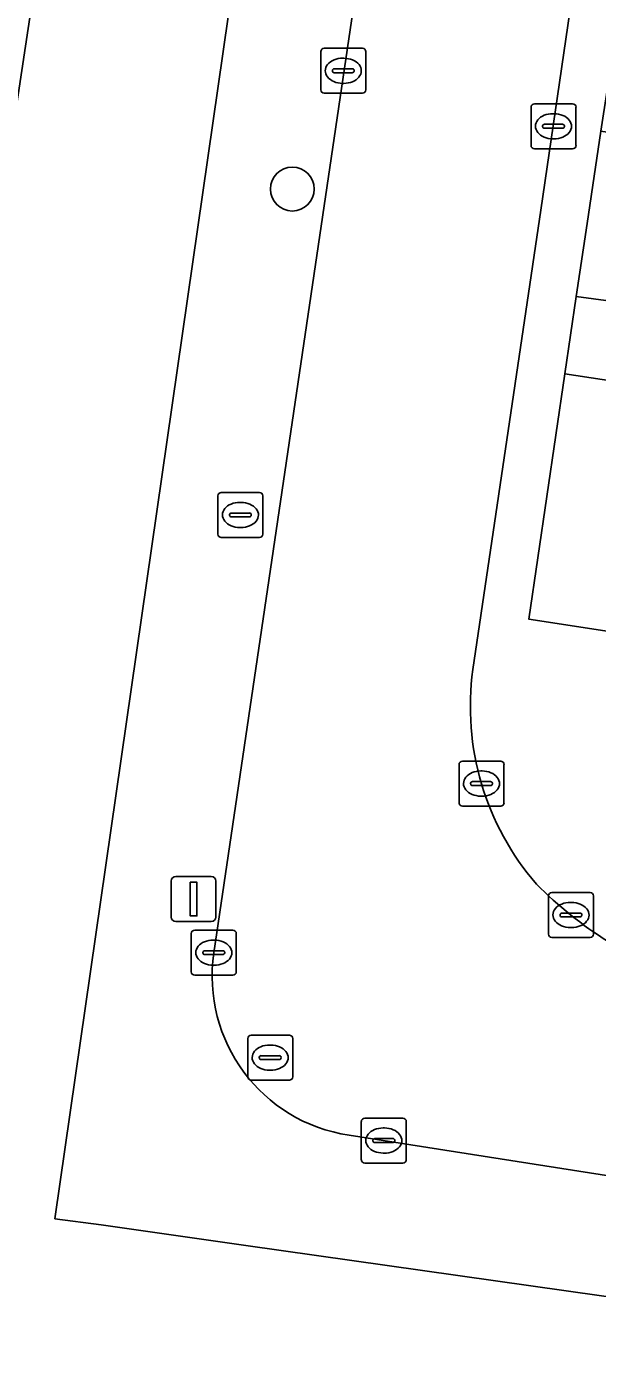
# Model space of a CAD drawing. Extents: x 163008 to 163854, y 382777 to 383982.
# Drawn here: x 163522.53 to 163535.22, y 383346.67 to 383376.49 of the extents above; entities that cross this region are included whole.
import ezdxf

# ---------------------------------------------------------------- set-up
doc = ezdxf.new("R2010")
doc.units = 0
for name, color, linetype in [('IMGEO_Boom', 7, 'Continuous'), ('IMGEO_Brandkraan', 7, 'Continuous'), ('IMGEO_Erf', 7, 'Continuous'), ('IMGEO_Groenvoorziening', 7, 'Continuous'), ('IMGEO_Kolk', 7, 'Continuous'), ('IMGEO_Lichtmast', 7, 'Continuous'), ('IMGEO_Pand', 7, 'Continuous'), ('IMGEO_Rijbaan_lokaal_open', 7, 'Continuous'), ('IMGEO_Rioolput', 7, 'Continuous'), ('IMGEO_Voetpad_open', 7, 'Continuous')]:
    doc.layers.add(name, color=color, linetype=linetype)

msp = doc.modelspace()

# ---------------------------------------------------------------- linework, layer by layer
at = {"layer": 'IMGEO_Boom'}
msp.add_circle((163528.434, 383372.877), 0.489, dxfattribs=at)
at = {"layer": 'IMGEO_Brandkraan'}
for p, q in [((163526.779, 383365.201), (163526.779, 383366.053)), ((163526.854, 383366.127), (163527.706, 383366.127)), ((163527.78, 383366.053), (163527.78, 383365.201)), ((163527.267, 383365.907), (163527.292, 383365.907)), ((163527.038, 383365.621), (163527.038, 383365.633)), ((163527.476, 383365.584), (163527.078, 383365.584)), ((163527.081, 383365.67), (163527.479, 383365.67)), ((163527.522, 383365.633), (163527.522, 383365.621)), ((163527.29, 383365.347), (163527.265, 383365.347)), ((163527.706, 383365.127), (163526.854, 383365.127))]:
    msp.add_line(p, q, dxfattribs=at)
for points in [[(163526.779, 383365.201), (163526.779, 383366.053)], [(163526.854, 383366.127), (163527.706, 383366.127)], [(163527.78, 383366.053), (163527.78, 383365.201)], [(163527.706, 383365.127), (163526.854, 383365.127)]]:
    msp.add_lwpolyline(points, dxfattribs=at)
for centre, radius, start, end in [((163526.856, 383366.051), 0.0765, 91.552, 178.448), ((163526.856, 383366.051), 0.0765, 91.552, 178.448), ((163527.704, 383366.051), 0.0765, 1.552, 88.448), ((163527.704, 383366.051), 0.0765, 1.552, 88.448), ((163527.078, 383365.63), 0.0403, 85.8775, 175.7526), ((163527.075, 383365.62), 0.0366, 178.938, 274.7102), ((163527.479, 383365.627), 0.043, 264.8664, 352.4533), ((163527.483, 383365.632), 0.0386, 1.7309, 96.639), ((163526.856, 383365.203), 0.0765, 181.552, 268.448), ((163526.856, 383365.203), 0.0765, 181.552, 268.448), ((163527.704, 383365.203), 0.0765, 271.552, 358.448), ((163527.704, 383365.203), 0.0765, 271.552, 358.448)]:
    msp.add_arc(centre, radius, start, end, dxfattribs=at)
for centre, major_axis, ratio, start_param, end_param in [((163527.266, 383365.627), (-0.387, 0.002), 0.722429, 4.712389, 7.853982), ((163527.291, 383365.627), (-0.39, 0.002), 0.717154, 1.570796, 4.712389)]:
    msp.add_ellipse(centre, major_axis=major_axis, ratio=ratio, start_param=start_param, end_param=end_param, dxfattribs=at)
at = {"layer": 'IMGEO_Erf'}
for points in [[(163555.079, 383345.463), (163527.402, 383349.379), (163524.18, 383349.835), (163523.152, 383349.971), (163529.503, 383394.045), (163530.087, 383399.435), (163532.19, 383413.413)], [(163484.677, 383366.661), (163498.621, 383364.568), (163498.946, 383366.741), (163498.749, 383366.769), (163500, 383375.113), (163508.347, 383373.862), (163508.305, 383373.585), (163510.93, 383373.191), (163514.735, 383398.287), (163517.857, 383397.815), (163518.035, 383398.995), (163518.415, 383398.935), (163518.314, 383398.292), (163526.82, 383396.955), (163526.961, 383397.853), (163527.217, 383397.812), (163527.035, 383396.656), (163525.636, 383396.867), (163520.38, 383362.082), (163522.025, 383361.834), (163519.943, 383348.057), (163500, 383351.047), (163485.45, 383353.229)]]:
    msp.add_lwpolyline(points, dxfattribs=at)
at = {"layer": 'IMGEO_Groenvoorziening'}
for points in [[(163534.754, 383370.484), (163547.524, 383368.768), (163546.479, 383370.465), (163545.136, 383372.645), (163535.302, 383374.167), (163535.178, 383373.362), (163534.993, 383372.108)], [(163534.501, 383368.764), (163548.867, 383366.588), (163547.524, 383368.768), (163534.754, 383370.484)], [(163534.501, 383368.764), (163533.697, 383363.311), (163552.679, 383360.398), (163548.867, 383366.588)]]:
    msp.add_lwpolyline(points, close=True, dxfattribs=at)
at = {"layer": 'IMGEO_Kolk'}
for p, q in [((163529.068, 383375.081), (163529.068, 383375.933)), ((163529.143, 383376.007), (163529.995, 383376.007)), ((163530.069, 383375.933), (163530.069, 383375.081)), ((163529.556, 383375.787), (163529.581, 383375.787)), ((163529.327, 383375.501), (163529.327, 383375.513)), ((163529.765, 383375.464), (163529.367, 383375.464)), ((163529.37, 383375.55), (163529.768, 383375.55)), ((163529.811, 383375.513), (163529.811, 383375.501)), ((163529.995, 383375.007), (163529.143, 383375.007)), ((163529.579, 383375.227), (163529.554, 383375.227)), ((163533.746, 383373.847), (163533.746, 383374.699)), ((163533.821, 383374.773), (163534.673, 383374.773)), ((163534.747, 383374.699), (163534.747, 383373.847)), ((163534.234, 383374.553), (163534.259, 383374.553)), ((163534.005, 383374.267), (163534.005, 383374.279)), ((163534.443, 383374.23), (163534.045, 383374.23)), ((163534.048, 383374.316), (163534.446, 383374.316)), ((163534.489, 383374.279), (163534.489, 383374.267)), ((163534.257, 383373.993), (163534.232, 383373.993)), ((163534.673, 383373.773), (163533.821, 383373.773)), ((163532.219, 383360.152), (163533.071, 383360.152)), ((163532.144, 383359.226), (163532.144, 383360.078)), ((163532.632, 383359.932), (163532.657, 383359.932)), ((163533.145, 383360.078), (163533.145, 383359.226)), ((163532.403, 383359.646), (163532.403, 383359.658)), ((163532.841, 383359.609), (163532.443, 383359.609)), ((163532.446, 383359.695), (163532.844, 383359.695)), ((163532.887, 383359.658), (163532.887, 383359.646)), ((163532.655, 383359.372), (163532.63, 383359.372)), ((163533.071, 383359.152), (163532.219, 383359.152)), ((163534.135, 383356.303), (163534.135, 383357.155)), ((163534.21, 383357.229), (163535.062, 383357.229)), ((163535.136, 383357.155), (163535.136, 383356.303)), ((163534.623, 383357.009), (163534.648, 383357.009)), ((163534.394, 383356.723), (163534.394, 383356.735)), ((163534.832, 383356.686), (163534.434, 383356.686)), ((163534.437, 383356.772), (163534.835, 383356.772)), ((163534.878, 383356.735), (163534.878, 383356.723)), ((163526.186, 383355.464), (163526.186, 383356.316)), ((163526.261, 383356.39), (163527.113, 383356.39)), ((163527.187, 383356.316), (163527.187, 383355.464)), ((163535.062, 383356.229), (163534.21, 383356.229)), ((163534.646, 383356.449), (163534.621, 383356.449)), ((163526.488, 383355.933), (163526.886, 383355.933)), ((163526.674, 383356.17), (163526.699, 383356.17)), ((163526.445, 383355.884), (163526.445, 383355.896)), ((163526.883, 383355.847), (163526.485, 383355.847)), ((163526.929, 383355.896), (163526.929, 383355.884)), ((163527.113, 383355.39), (163526.261, 383355.39)), ((163526.697, 383355.61), (163526.672, 383355.61)), ((163529.97, 383351.285), (163529.97, 383352.137)), ((163530.045, 383352.211), (163530.897, 383352.211)), ((163530.971, 383352.137), (163530.971, 383351.285)), ((163530.272, 383351.754), (163530.67, 383351.754)), ((163530.458, 383351.991), (163530.483, 383351.991)), ((163530.229, 383351.705), (163530.229, 383351.717)), ((163530.667, 383351.668), (163530.269, 383351.668)), ((163530.713, 383351.717), (163530.713, 383351.705)), ((163530.897, 383351.211), (163530.045, 383351.211)), ((163530.481, 383351.431), (163530.456, 383351.431))]:
    msp.add_line(p, q, dxfattribs=at)
for points in [[(163529.068, 383375.081), (163529.068, 383375.933)], [(163529.143, 383376.007), (163529.995, 383376.007)], [(163530.069, 383375.933), (163530.069, 383375.081)], [(163529.995, 383375.007), (163529.143, 383375.007)], [(163533.746, 383373.847), (163533.746, 383374.699)], [(163533.821, 383374.773), (163534.673, 383374.773)], [(163534.747, 383374.699), (163534.747, 383373.847)], [(163534.673, 383373.773), (163533.821, 383373.773)], [(163532.219, 383360.152), (163533.071, 383360.152)], [(163532.144, 383359.226), (163532.144, 383360.078)], [(163533.145, 383360.078), (163533.145, 383359.226)], [(163533.071, 383359.152), (163532.219, 383359.152)], [(163534.135, 383356.303), (163534.135, 383357.155)], [(163534.21, 383357.229), (163535.062, 383357.229)], [(163535.136, 383357.155), (163535.136, 383356.303)], [(163526.186, 383355.464), (163526.186, 383356.316)], [(163526.261, 383356.39), (163527.113, 383356.39)], [(163527.187, 383356.316), (163527.187, 383355.464)], [(163535.062, 383356.229), (163534.21, 383356.229)], [(163527.113, 383355.39), (163526.261, 383355.39)], [(163529.97, 383351.285), (163529.97, 383352.137)], [(163530.045, 383352.211), (163530.897, 383352.211)], [(163530.971, 383352.137), (163530.971, 383351.285)], [(163530.897, 383351.211), (163530.045, 383351.211)]]:
    msp.add_lwpolyline(points, dxfattribs=at)
for centre, radius, start, end in [((163529.145, 383375.931), 0.0765, 91.552, 178.448), ((163529.145, 383375.931), 0.0765, 91.552, 178.448), ((163529.993, 383375.931), 0.0765, 1.552, 88.448), ((163529.993, 383375.931), 0.0765, 1.552, 88.448), ((163529.367, 383375.51), 0.0403, 85.8775, 175.7526), ((163529.364, 383375.5), 0.0366, 178.938, 274.7102), ((163529.768, 383375.507), 0.043, 264.8664, 352.4533), ((163529.772, 383375.512), 0.0386, 1.7309, 96.639), ((163529.145, 383375.083), 0.0765, 181.552, 268.448), ((163529.145, 383375.083), 0.0765, 181.552, 268.448), ((163529.993, 383375.083), 0.0765, 271.552, 358.448), ((163529.993, 383375.083), 0.0765, 271.552, 358.448), ((163533.823, 383374.697), 0.0765, 91.552, 178.448), ((163533.823, 383374.697), 0.0765, 91.552, 178.448), ((163534.671, 383374.697), 0.0765, 1.552, 88.448), ((163534.671, 383374.697), 0.0765, 1.552, 88.448), ((163534.045, 383374.276), 0.0403, 85.8775, 175.7526), ((163534.042, 383374.266), 0.0366, 178.938, 274.7102), ((163534.446, 383374.273), 0.043, 264.8664, 352.4533), ((163534.45, 383374.278), 0.0386, 1.7309, 96.639), ((163533.823, 383373.849), 0.0765, 181.552, 268.448), ((163533.823, 383373.849), 0.0765, 181.552, 268.448), ((163534.671, 383373.849), 0.0765, 271.552, 358.448), ((163534.671, 383373.849), 0.0765, 271.552, 358.448), ((163532.221, 383360.076), 0.0765, 91.552, 178.448), ((163532.221, 383360.076), 0.0765, 91.552, 178.448), ((163533.069, 383360.076), 0.0765, 1.552, 88.448), ((163533.069, 383360.076), 0.0765, 1.552, 88.448), ((163532.443, 383359.655), 0.0403, 85.8775, 175.7526), ((163532.44, 383359.645), 0.0366, 178.938, 274.7102), ((163532.844, 383359.652), 0.043, 264.8664, 352.4533), ((163532.848, 383359.657), 0.0386, 1.7309, 96.639), ((163532.221, 383359.228), 0.0765, 181.552, 268.448), ((163532.221, 383359.228), 0.0765, 181.552, 268.448), ((163533.069, 383359.228), 0.0765, 271.552, 358.448), ((163533.069, 383359.228), 0.0765, 271.552, 358.448), ((163534.212, 383357.153), 0.0765, 91.552, 178.448), ((163534.212, 383357.153), 0.0765, 91.552, 178.448), ((163535.06, 383357.153), 0.0765, 1.552, 88.448), ((163535.06, 383357.153), 0.0765, 1.552, 88.448), ((163534.434, 383356.732), 0.0403, 85.8775, 175.7526), ((163534.431, 383356.722), 0.0366, 178.938, 274.7102), ((163534.835, 383356.729), 0.043, 264.8664, 352.4533), ((163534.839, 383356.734), 0.0386, 1.7309, 96.639), ((163526.263, 383356.314), 0.0765, 91.552, 178.448), ((163526.263, 383356.314), 0.0765, 91.552, 178.448), ((163527.111, 383356.314), 0.0765, 1.552, 88.448), ((163527.111, 383356.314), 0.0765, 1.552, 88.448), ((163534.212, 383356.305), 0.0765, 181.552, 268.448), ((163534.212, 383356.305), 0.0765, 181.552, 268.448), ((163535.06, 383356.305), 0.0765, 271.552, 358.448), ((163535.06, 383356.305), 0.0765, 271.552, 358.448), ((163526.485, 383355.893), 0.0403, 85.8775, 175.7526), ((163526.89, 383355.895), 0.0386, 1.7309, 96.639), ((163526.482, 383355.883), 0.0366, 178.938, 274.7102), ((163526.886, 383355.89), 0.043, 264.8664, 352.4533), ((163526.263, 383355.466), 0.0765, 181.552, 268.448), ((163526.263, 383355.466), 0.0765, 181.552, 268.448), ((163527.111, 383355.466), 0.0765, 271.552, 358.448), ((163527.111, 383355.466), 0.0765, 271.552, 358.448), ((163530.047, 383352.135), 0.0765, 91.552, 178.448), ((163530.047, 383352.135), 0.0765, 91.552, 178.448), ((163530.895, 383352.135), 0.0765, 1.552, 88.448), ((163530.895, 383352.135), 0.0765, 1.552, 88.448), ((163530.269, 383351.714), 0.0403, 85.8775, 175.7526), ((163530.674, 383351.716), 0.0386, 1.7309, 96.639), ((163530.266, 383351.704), 0.0366, 178.938, 274.7102), ((163530.67, 383351.711), 0.043, 264.8664, 352.4533), ((163530.047, 383351.287), 0.0765, 181.552, 268.448), ((163530.047, 383351.287), 0.0765, 181.552, 268.448), ((163530.895, 383351.287), 0.0765, 271.552, 358.448), ((163530.895, 383351.287), 0.0765, 271.552, 358.448)]:
    msp.add_arc(centre, radius, start, end, dxfattribs=at)
for centre, major_axis, ratio, start_param, end_param in [((163529.555, 383375.507), (-0.387, 0.002), 0.722429, 4.712389, 7.853982), ((163529.58, 383375.507), (-0.39, 0.002), 0.717154, 1.570796, 4.712389), ((163534.233, 383374.273), (-0.387, 0.002), 0.722429, 4.712389, 7.853982), ((163534.258, 383374.273), (-0.39, 0.002), 0.717154, 1.570796, 4.712389), ((163532.631, 383359.652), (-0.387, 0.002), 0.722429, 4.712389, 7.853982), ((163532.656, 383359.652), (-0.39, 0.002), 0.717154, 1.570796, 4.712389), ((163534.622, 383356.729), (-0.387, 0.002), 0.722429, 4.712389, 7.853982), ((163534.647, 383356.729), (-0.39, 0.002), 0.717154, 1.570796, 4.712389), ((163526.673, 383355.89), (-0.387, 0.002), 0.722429, 4.712389, 7.853982), ((163526.698, 383355.89), (-0.39, 0.002), 0.717154, 1.570796, 4.712389), ((163530.457, 383351.711), (-0.387, 0.002), 0.722429, 4.712389, 7.853982), ((163530.482, 383351.711), (-0.39, 0.002), 0.717154, 1.570796, 4.712389)]:
    msp.add_ellipse(centre, major_axis=major_axis, ratio=ratio, start_param=start_param, end_param=end_param, dxfattribs=at)
at = {"layer": 'IMGEO_Lichtmast'}
for p, q in [((163525.741, 383356.683), (163525.741, 383357.483)), ((163525.741, 383357.483), (163525.741, 383356.683)), ((163525.841, 383357.583), (163526.631, 383357.583)), ((163526.631, 383357.583), (163525.841, 383357.583)), ((163526.731, 383357.483), (163526.731, 383356.683)), ((163526.731, 383356.683), (163526.731, 383357.483)), ((163526.631, 383356.583), (163525.841, 383356.583)), ((163525.841, 383356.583), (163526.631, 383356.583))]:
    msp.add_line(p, q, dxfattribs=at)
msp.add_lwpolyline([(163526.161, 383357.458), (163526.311, 383357.458), (163526.311, 383356.708), (163526.161, 383356.708), (163526.161, 383357.458)], dxfattribs=at)
for centre, start, end in [((163525.841, 383357.483), 90, 180), ((163525.841, 383357.483), 90, 180), ((163526.631, 383357.483), 0, 90), ((163526.631, 383357.483), 360, 90), ((163525.841, 383356.683), 180, 270), ((163525.841, 383356.683), 180, 270), ((163526.631, 383356.683), 270, 0), ((163526.631, 383356.683), 270, 0)]:
    msp.add_arc(centre, 0.1, start, end, dxfattribs=at)
at = {"layer": 'IMGEO_Pand'}
msp.add_lwpolyline([(163485.45, 383353.229), (163500, 383351.047), (163519.943, 383348.057), (163522.025, 383361.834), (163520.38, 383362.082), (163525.636, 383396.867), (163527.035, 383396.656), (163527.217, 383397.812), (163526.961, 383397.853), (163526.82, 383396.955), (163518.314, 383398.292), (163518.415, 383398.935), (163518.035, 383398.995), (163517.857, 383397.815), (163514.735, 383398.287), (163510.93, 383373.191), (163508.305, 383373.585), (163508.347, 383373.862), (163500, 383375.113), (163498.749, 383366.769), (163498.946, 383366.741), (163498.621, 383364.568), (163484.677, 383366.661)], dxfattribs=at)
at = {"layer": 'IMGEO_Rijbaan_lokaal_open'}
for points in [[(163532.453, 383362.189), (163533.963, 383372.41), (163534.71, 383377.487), (163529.981, 383378.185), (163526.688, 383355.886)], [(163529.698, 383351.831), (163554.834, 383347.895), (163555.517, 383352.705), (163552.842, 383353.095), (163551.528, 383353.296), (163537.091, 383355.485)]]:
    msp.add_lwpolyline(points, dxfattribs=at)
for centre, radius, start, end in [((163538.432, 383361.364), 6.036, 172.1416, 220.8712), ((163540.206, 383363.692), 8.921, 224.7276, 237.874), ((163530.224, 383355.366), 3.574, 171.6323, 261.5402)]:
    msp.add_arc(centre, radius, start, end, dxfattribs=at)
at = {"layer": 'IMGEO_Rioolput'}
for p, q in [((163527.441, 383353.13), (163527.441, 383353.982)), ((163527.516, 383354.056), (163528.368, 383354.056)), ((163527.929, 383353.836), (163527.954, 383353.836)), ((163528.442, 383353.982), (163528.442, 383353.13)), ((163527.7, 383353.55), (163527.7, 383353.562)), ((163527.743, 383353.599), (163528.141, 383353.599)), ((163528.184, 383353.562), (163528.184, 383353.55)), ((163528.138, 383353.513), (163527.74, 383353.513)), ((163527.952, 383353.276), (163527.927, 383353.276)), ((163528.368, 383353.056), (163527.516, 383353.056))]:
    msp.add_line(p, q, dxfattribs=at)
for points in [[(163527.441, 383353.13), (163527.441, 383353.982)], [(163527.516, 383354.056), (163528.368, 383354.056)], [(163528.442, 383353.982), (163528.442, 383353.13)], [(163528.368, 383353.056), (163527.516, 383353.056)]]:
    msp.add_lwpolyline(points, dxfattribs=at)
for centre, radius, start, end in [((163527.518, 383353.98), 0.0765, 91.552, 178.448), ((163527.518, 383353.98), 0.0765, 91.552, 178.448), ((163528.366, 383353.98), 0.0765, 1.552, 88.448), ((163528.366, 383353.98), 0.0765, 1.552, 88.448), ((163527.74, 383353.559), 0.0403, 85.8775, 175.7526), ((163527.737, 383353.549), 0.0366, 178.938, 274.7102), ((163528.141, 383353.556), 0.043, 264.8664, 352.4533), ((163528.145, 383353.561), 0.0386, 1.7309, 96.639), ((163527.518, 383353.132), 0.0765, 181.552, 268.448), ((163527.518, 383353.132), 0.0765, 181.552, 268.448), ((163528.366, 383353.132), 0.0765, 271.552, 358.448), ((163528.366, 383353.132), 0.0765, 271.552, 358.448)]:
    msp.add_arc(centre, radius, start, end, dxfattribs=at)
for centre, major_axis, ratio, start_param, end_param in [((163527.928, 383353.556), (-0.387, 0.002), 0.722429, 4.712389, 7.853982), ((163527.953, 383353.556), (-0.39, 0.002), 0.717154, 1.570796, 4.712389)]:
    msp.add_ellipse(centre, major_axis=major_axis, ratio=ratio, start_param=start_param, end_param=end_param, dxfattribs=at)
at = {"layer": 'IMGEO_Voetpad_open'}
for points in [[(163540.08, 383414.006), (163535.113, 383380.227), (163534.71, 383377.487), (163533.963, 383372.41), (163532.453, 383362.189)], [(163532.19, 383413.413), (163530.087, 383399.435), (163529.503, 383394.045), (163523.152, 383349.971), (163524.18, 383349.835), (163527.402, 383349.379), (163555.079, 383345.463), (163555.45, 383347.799), (163554.834, 383347.895), (163529.698, 383351.831)], [(163551.528, 383353.296), (163552.842, 383353.095), (163555.517, 383352.705), (163556.187, 383352.612), (163557.216, 383359.702), (163555.458, 383359.972), (163554.275, 383360.153), (163553.838, 383360.22), (163552.679, 383360.398), (163533.697, 383363.311), (163534.501, 383368.764), (163534.754, 383370.484), (163534.993, 383372.108), (163535.178, 383373.362), (163535.302, 383374.167), (163536.203, 383380.027), (163536.638, 383382.853), (163538.485, 383394.86), (163539.141, 383399.122), (163539.864, 383403.819), (163540.512, 383408.036)], [(163526.688, 383355.886), (163529.981, 383378.185)]]:
    msp.add_lwpolyline(points, dxfattribs=at)
for centre, radius, start, end in [((163538.432, 383361.364), 6.036, 172.1416, 220.8712), ((163540.206, 383363.692), 8.921, 224.7276, 237.874), ((163530.224, 383355.366), 3.574, 171.6323, 261.5402)]:
    msp.add_arc(centre, radius, start, end, dxfattribs=at)

doc.saveas('drawing.dxf')
